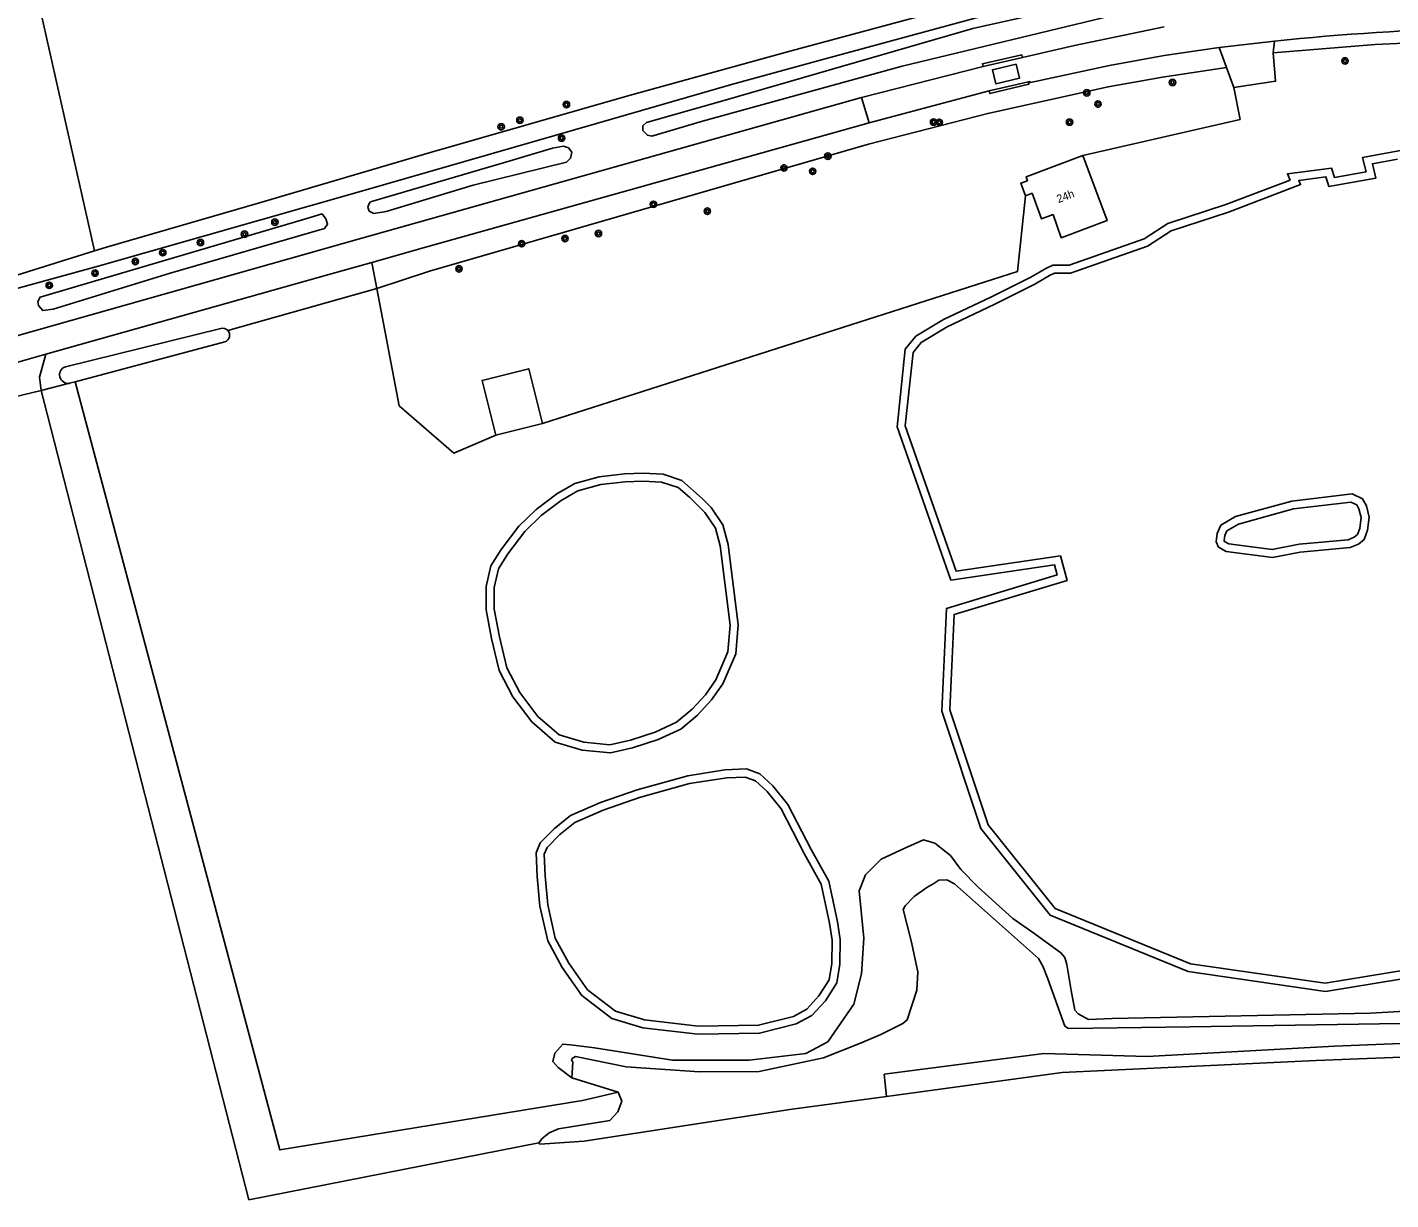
# Model space of a CAD drawing. Extents: x 140000 to 143000, y 403500 to 406000.
# Drawn here: x 140748.3 to 140918.6, y 405605.9 to 405752.4 of the extents above; entities that cross this region are included whole.
import ezdxf

# ---------------------------------------------------------------- set-up
doc = ezdxf.new("R2010")
doc.units = 0
for name, color, linetype in [('gg-afsc-erfafscheiding', 7, 'Continuous'), ('gg-afsc-hekwerk', 7, 'Continuous'), ('gg-anno-huisnummerreeks BGT', 7, 'Continuous'), ('gg-bbg-bijgebouw', 7, 'Continuous'), ('gg-bbg-hoofdgebouw', 7, 'Continuous'), ('gg-knt-bronhoudergrens', 7, 'Continuous'), ('gg-knt-verharding', 7, 'Continuous'), ('gg-kntw-bovenkant insteek waterloop', 7, 'Continuous'), ('gg-kntw-waterlijn', 7, 'Continuous'), ('gt-grn-groengrens', 7, 'Continuous'), ('gt-grn-weggrens', 7, 'Continuous'), ('gt-symb-boom', 7, 'Continuous'), ('gx-grn-maaiveld', 7, 'Continuous')]:
    doc.layers.add(name, color=color, linetype=linetype)

# ---------------------------------------------------------------- blocks, each defined once
blk = doc.blocks.new('gt0-BOOM')
at = {"layer": 'gt-symb-boom'}
for radius in [0.4, 0.2]:
    blk.add_circle((0, 0), radius, dxfattribs=at)

msp = doc.modelspace()

# ---------------------------------------------------------------- linework, layer by layer
at = {"layer": 'gg-afsc-erfafscheiding'}
for p, q in [((140898.11, 405747.36), (140899.02, 405744.87)), ((140773.36, 405714.5), (140791.97, 405719.76)), ((140753.57, 405707.91), (140750.03, 405706.99))]:
    msp.add_line(p, q, dxfattribs=at)
for points in [[(140903.95, 405749.17), (140916.68, 405750.25), (140929.42, 405750.83), (140937.49, 405750.86), (140945.57, 405750.7), (140967.99, 405749.55)], [(140903.95, 405749.17), (140904.26, 405745.65), (140899.02, 405744.87)], [(140791.97, 405719.76), (140798.55, 405721.93), (140853.39, 405737.8), (140868.3, 405741.63), (140883.33, 405744.95), (140890.12, 405746.17), (140898.11, 405747.36)]]:
    msp.add_lwpolyline(points, dxfattribs=at)
at = {"layer": 'gg-afsc-hekwerk'}
for p, q in [((140899.02, 405744.87), (140904.26, 405745.65)), ((140744.17, 405705.61), (140750.03, 405706.99))]:
    msp.add_line(p, q, dxfattribs=at)
at = {"layer": 'gg-bbg-bijgebouw'}
msp.add_line((140812.66, 405702.9), (140806.85, 405701.44), dxfattribs=at)
msp.add_lwpolyline([(140812.66, 405702.9), (140810.95, 405709.73), (140805.13, 405708.27), (140806.85, 405701.44)], dxfattribs=at)
at = {"layer": 'gg-bbg-hoofdgebouw'}
for points in [[(140880.18, 405736.37), (140873.08, 405733.69), (140873.25, 405733.21), (140872.42, 405732.9), (140873, 405731.33)], [(140880.18, 405736.37), (140883.21, 405728.24), (140877.47, 405726.09), (140876.45, 405728.99), (140875.01, 405728.46), (140873.83, 405731.64), (140873, 405731.33)]]:
    msp.add_lwpolyline(points, dxfattribs=at)
at = {"layer": 'gg-knt-bronhoudergrens'}
msp.add_lwpolyline([(140812.22, 405613.04), (140775.99, 405605.91), (140750.03, 405706.99)], dxfattribs=at)
at = {"layer": 'gg-knt-verharding'}
for p, q in [((140897.2, 405749.84), (140904.12, 405750.65)), ((140852.52, 405743.6), (140867.73, 405747.49)), ((140872.62, 405748.62), (140867.73, 405747.49)), ((140853.49, 405740.45), (140868.48, 405744.44)), ((140873.39, 405745.58), (140868.48, 405744.44)), ((140756.71, 405724.44), (140746.98, 405721.42)), ((140742.64, 405709.27), (140750.64, 405711.53))]:
    msp.add_line(p, q, dxfattribs=at)
for points in [[(140890.29, 405759.48), (140882.6, 405757.58), (140866.55, 405753.48), (140847.52, 405748.31), (140836.27, 405745.24), (140819.42, 405740.37), (140790.35, 405731.99), (140757.15, 405722.52), (140745.35, 405719.31)], [(140756.71, 405724.44), (140758.21, 405724.91), (140777.32, 405730.44), (140798.53, 405736.71), (140823.5, 405743.88), (140843.73, 405749.44), (140865.28, 405755.22), (140880.55, 405759.17), (140884.02, 405760.03)], [(140872.62, 405748.62), (140879.12, 405750.09), (140890.35, 405752.42)], [(140883.51, 405747.61), (140890.33, 405748.84), (140897.2, 405749.84)], [(140867.73, 405747.49), (140867.64, 405747.82), (140872.56, 405748.92), (140872.62, 405748.62)], [(140871.84, 405747.77), (140872.25, 405746.02), (140869.3, 405745.32), (140868.88, 405747.08), (140871.84, 405747.77)], [(140873.39, 405745.58), (140873.54, 405745.6), (140873.64, 405745.5), (140883.51, 405747.61)], [(140868.48, 405744.44), (140868.56, 405744.1), (140873.43, 405745.26), (140873.39, 405745.58)], [(140852.52, 405743.6), (140790.09, 405726.03), (140690.31, 405697.8), (140635.06, 405682.36)], [(140791.34, 405723.01), (140798.24, 405724.95), (140853.49, 405740.45)], [(140750.64, 405711.53), (140785.96, 405721.5), (140791.34, 405723.01)]]:
    msp.add_lwpolyline(points, dxfattribs=at)
msp.add_arc((140938, 405427.39), 325.03, 91.4688, 95.9819, dxfattribs=at)
at = {"layer": 'gg-kntw-bovenkant insteek waterloop'}
for p, q in [((140772.47, 405714.74), (140753.07, 405709.98)), ((140772.97, 405713.09), (140754.3, 405708.1)), ((140754.3, 405708.1), (140753.57, 405707.91))]:
    msp.add_line(p, q, dxfattribs=at)
for points in [[(140835.48, 405743.29), (140825.67, 405740.49), (140825.19, 405740.07), (140825.22, 405739.47), (140825.78, 405738.9), (140826.32, 405738.8), (140832.64, 405740.66), (140857.6, 405747.52), (140883.88, 405753.86), (140884.33, 405754.3), (140884.27, 405754.94), (140884.05, 405755.51), (140883.49, 405755.74), (140883.08, 405755.97), (140866.43, 405752.25), (140835.48, 405743.29)], [(140791, 405730.38), (140790.86, 405729.91), (140791, 405729.42), (140791.58, 405729.1), (140793.14, 405729.36), (140803.99, 405732.65), (140815.69, 405735.54), (140816.18, 405736.02), (140816.34, 405736.8), (140815.9, 405737.33), (140815.3, 405737.53), (140813.93, 405737.3), (140808.62, 405735.68), (140791.2, 405730.58), (140791, 405730.38)], [(140920.32, 405737.08), (140915.13, 405736.13), (140915.56, 405734.33), (140911.61, 405733.62), (140911.24, 405734.8), (140905.74, 405734.08), (140906.06, 405733.3), (140898.04, 405730.23), (140890.79, 405727.85), (140887.82, 405725.95), (140878.45, 405722.65), (140876.43, 405722.65), (140875.55, 405722.25), (140873.7, 405721.16), (140868.76, 405718.69), (140862.77, 405715.87), (140859.3, 405713.79), (140857.99, 405712.16), (140856.98, 405702.48), (140863.68, 405683.33), (140876.65, 405685.22), (140876.99, 405683.96), (140863.13, 405679.78), (140862.56, 405666.96), (140867.45, 405652.27), (140876.08, 405641.47), (140893.35, 405634.41), (140910.48, 405631.94), (140938.86, 405636.61)], [(140749.63, 405718.14), (140749.71, 405717.64), (140750.23, 405716.99), (140751.53, 405717.18), (140766.17, 405721.68), (140785.45, 405727.23), (140785.83, 405727.79), (140785.61, 405728.46), (140785.13, 405729.07), (140783.21, 405728.49), (140749.9, 405718.67), (140749.63, 405718.14)], [(140827.73, 405696.54), (140825.23, 405696.7), (140822.91, 405696.59), (140819.76, 405696.24), (140816.7, 405695.4), (140814.46, 405694.09), (140811.87, 405692.14), (140809.7, 405690.07), (140807.51, 405687.16), (140806.23, 405685.1), (140805.65, 405682.51), (140805.65, 405679.61), (140806.3, 405676.04), (140807.26, 405672.02), (140808.97, 405668.74), (140811.33, 405665.6), (140814.27, 405663.09), (140817.64, 405662.08), (140821.15, 405661.75), (140823.91, 405662.36), (140827.12, 405663.39), (140829.97, 405664.71), (140832.05, 405666.46), (140833.8, 405668.35), (140835.21, 405670.37), (140836.82, 405674.12), (140837.11, 405677.72), (140835.85, 405687.78), (140835.22, 405690.22), (140833.74, 405692.41), (140832.61, 405693.52), (140830.09, 405695.78), (140827.73, 405696.54)], [(140914.49, 405689), (140914.77, 405689.78), (140914.94, 405691.13), (140914.67, 405692.23), (140914.4, 405692.72), (140913.67, 405693.06), (140906.48, 405692.22), (140899.63, 405690.32), (140898.18, 405689.47), (140897.92, 405688.89), (140897.84, 405688.26), (140897.89, 405688.14), (140898.42, 405687.85), (140903.82, 405687.15), (140907.19, 405687.81), (140913.33, 405688.36), (140914.08, 405688.67), (140914.49, 405689)], [(140824.49, 405657.11), (140819.91, 405655.53), (140816.19, 405653.92), (140814.17, 405652.27), (140812.39, 405650.49), (140811.89, 405649.25), (140812.01, 405646.31), (140812.33, 405642.6), (140813.32, 405638.24), (140815.11, 405634.92), (140817.57, 405631.44), (140821.35, 405628.54), (140825.21, 405627.39), (140832.08, 405626.59), (140839.8, 405626.72), (140844.38, 405627.87), (140846.33, 405628.93), (140848.01, 405630.77), (140849.43, 405633.02), (140849.82, 405635.33), (140849.86, 405638.42), (140849.51, 405640.65), (140848.45, 405645.71), (140846.24, 405649.66), (140843.33, 405655.3), (140841.46, 405657.61), (140839.82, 405659.13), (140838.14, 405659.73), (140835.45, 405659.61), (140830.83, 405658.89), (140824.49, 405657.11)]]:
    msp.add_lwpolyline(points, dxfattribs=at)
for centre, radius, start, end in [((140772.72, 405713.91), 0.866, 42.4261, 106.5057), ((140772.72, 405713.92), 0.866, 287.3084, 42.374), ((140753.41, 405708.96), 1.07, 108.429, 278.6776)]:
    msp.add_arc(centre, radius, start, end, dxfattribs=at)
at = {"layer": 'gg-kntw-waterlijn'}
for points in [[(140919.49, 405735.91), (140916.35, 405735.33), (140916.78, 405733.53), (140910.92, 405732.48), (140910.54, 405733.7), (140907.16, 405733.26), (140907.38, 405732.73), (140898.37, 405729.28), (140891.22, 405726.94), (140888.26, 405725.05), (140878.62, 405721.65), (140876.65, 405721.65), (140876.01, 405721.36), (140874.18, 405720.28), (140869.2, 405717.79), (140863.24, 405714.98), (140859.97, 405713.02), (140858.96, 405711.76), (140858, 405702.6), (140864.35, 405684.44), (140877.38, 405686.34), (140878.21, 405683.28), (140864.1, 405679.03), (140863.57, 405667.1), (140868.34, 405652.75), (140876.7, 405642.3), (140893.62, 405635.38), (140910.47, 405632.95), (140938.38, 405637.54)], [(140827.54, 405695.55), (140825.22, 405695.69), (140822.99, 405695.59), (140819.95, 405695.26), (140817.09, 405694.47), (140815.01, 405693.26), (140812.52, 405691.38), (140810.45, 405689.4), (140808.33, 405686.6), (140807.17, 405684.72), (140806.65, 405682.4), (140806.65, 405679.7), (140807.28, 405676.24), (140808.21, 405672.37), (140809.82, 405669.28), (140812.07, 405666.29), (140814.75, 405663.99), (140817.84, 405663.07), (140821.09, 405662.76), (140823.65, 405663.33), (140826.75, 405664.32), (140829.43, 405665.56), (140831.36, 405667.18), (140833.02, 405668.98), (140834.33, 405670.86), (140835.84, 405674.36), (140836.11, 405677.7), (140834.86, 405687.59), (140834.29, 405689.81), (140832.97, 405691.77), (140831.02, 405693.69), (140829.6, 405694.89), (140827.54, 405695.55)], [(140903.86, 405686.13), (140898.09, 405686.88), (140897.11, 405687.44), (140896.82, 405688.11), (140896.94, 405689.16), (140897.4, 405690.17), (140899.24, 405691.25), (140906.29, 405693.2), (140913.83, 405694.08), (140915.12, 405693.49), (140915.61, 405692.6), (140915.95, 405691.19), (140915.74, 405689.54), (140915.34, 405688.4), (140914.6, 405687.8), (140913.56, 405687.38), (140907.33, 405686.82), (140903.86, 405686.13)], [(140824.79, 405656.16), (140820.27, 405654.6), (140816.71, 405653.05), (140814.84, 405651.52), (140813.24, 405649.93), (140812.9, 405649.07), (140813.01, 405646.37), (140813.32, 405642.75), (140814.26, 405638.6), (140815.96, 405635.45), (140818.3, 405632.14), (140821.81, 405629.45), (140825.41, 405628.37), (140832.13, 405627.59), (140839.67, 405627.72), (140844.01, 405628.81), (140845.71, 405629.73), (140847.21, 405631.38), (140848.47, 405633.38), (140848.82, 405635.42), (140848.86, 405638.34), (140848.53, 405640.47), (140847.5, 405645.35), (140845.36, 405649.18), (140842.49, 405654.75), (140840.73, 405656.93), (140839.29, 405658.26), (140837.98, 405658.72), (140835.7, 405658.64), (140831.04, 405657.91), (140824.79, 405656.16)]]:
    msp.add_lwpolyline(points, dxfattribs=at)
at = {"layer": 'gt-grn-groengrens'}
for p, q in [((140744.17, 405705.61), (140750.03, 405706.99)), ((140816.47, 405623.11), (140816.28, 405623.37)), ((140816.47, 405623.11), (140816.33, 405621.16)), ((140855.65, 405618.83), (140855.37, 405621.62)), ((140816.33, 405621.16), (140822.14, 405619.34))]:
    msp.add_line(p, q, dxfattribs=at)
for points in [[(140880.18, 405736.37), (140899.82, 405740.88), (140899.02, 405744.87)], [(140812.66, 405702.9), (140872.01, 405721.88), (140873, 405731.33)], [(140791.97, 405719.76), (140794.75, 405705.1), (140801.58, 405699.16), (140806.85, 405701.44)], [(140822.14, 405619.34), (140817.68, 405618.32), (140779.84, 405612.15), (140754.3, 405708.1)], [(140941.99, 405630.73), (140916.12, 405629.24), (140883.86, 405628.54), (140880.88, 405628.45), (140879.59, 405629.12), (140879.19, 405629.58), (140878.7, 405632.05), (140878.18, 405635.28), (140877.91, 405636.16), (140877.43, 405636.77), (140874.05, 405639.21), (140871.43, 405641.03), (140867.1, 405644.98), (140864.95, 405647.18), (140863.64, 405648.9), (140861.68, 405650.46), (140860.26, 405650.86), (140857.92, 405649.84), (140854.98, 405648.45), (140853.04, 405646.49), (140852.23, 405644.51), (140852.82, 405638.59), (140852.52, 405634.12), (140851.57, 405630.34), (140848.32, 405625.66), (140845.57, 405624.2), (140838.47, 405623.35), (140828.9, 405623.34), (140819.15, 405624.91), (140816.18, 405625.27), (140815.2, 405625.35), (140814.23, 405624.22), (140813.96, 405623.18), (140814.64, 405622.44), (140816.33, 405621.16)], [(140816.28, 405623.37), (140816.38, 405623.54), (140816.79, 405623.8), (140823.13, 405622.5), (140832.29, 405621.88), (140839.73, 405621.95), (140847.77, 405623.65), (140852.4, 405625.46), (140854.95, 405626.57), (140857.68, 405627.94), (140858.23, 405628.37), (140859.44, 405632.1), (140859.57, 405634.4), (140858.75, 405638.24), (140857.75, 405642.18), (140857.96, 405642.61), (140859.12, 405643.78), (140860.69, 405644.94), (140861.56, 405645.42), (140862.19, 405645.84), (140863.2, 405645.86), (140864.15, 405645.38), (140874.64, 405636.03), (140875.19, 405635.08), (140875.8, 405633.5), (140877.92, 405627.61), (140878.4, 405627.3), (140893.57, 405627.5), (140922.49, 405627.98)], [(140942.66, 405626.35), (140911.61, 405625.1), (140888.2, 405623.82), (140875.29, 405624.19), (140855.37, 405621.62)], [(140855.65, 405618.83), (140877.6, 405621.82), (140909.32, 405623.31), (140941.25, 405624.57), (140945.98, 405624.81)], [(140822.14, 405619.34), (140822.59, 405618.23), (140822.07, 405616.91), (140821.08, 405615.8), (140814.66, 405614.79), (140813.49, 405614.28), (140812.62, 405613.58), (140812.22, 405613.04)], [(140812.22, 405613.04), (140812.35, 405612.87), (140817.86, 405613.21), (140843.57, 405617.18), (140855.65, 405618.83)]]:
    msp.add_lwpolyline(points, dxfattribs=at)
at = {"layer": 'gt-grn-weggrens'}
for p, q in [((140897.2, 405749.84), (140898.11, 405747.36)), ((140904.12, 405750.65), (140903.95, 405749.17)), ((140852.52, 405743.6), (140853.49, 405740.45)), ((140791.34, 405723.01), (140791.97, 405719.76))]:
    msp.add_line(p, q, dxfattribs=at)
msp.add_lwpolyline([(140750.64, 405711.53), (140749.85, 405708.69), (140750.03, 405706.99)], dxfattribs=at)
at = {"layer": 'gx-grn-maaiveld'}
msp.add_lwpolyline([(140756.71, 405724.44), (140739.42, 405801.12), (140716.31, 405907.8)], dxfattribs=at)

# ---------------------------------------------------------------- block references
at = {"layer": 'gt-symb-boom'}
for p in [(140912.93, 405748.18), (140891.38, 405745.49), (140880.67, 405744.19), (140815.66, 405742.73), (140882.07, 405742.79), (140809.85, 405740.77), (140861.53, 405740.54), (140862.24, 405740.51), (140878.52, 405740.52), (140807.51, 405739.96), (140815.05, 405738.54), (140848.33, 405736.28), (140842.84, 405734.81), (140846.42, 405734.39), (140826.53, 405730.27), (140833.27, 405729.41), (140779.24, 405728.04), (140769.94, 405725.49), (140775.44, 405726.54), (140810.07, 405725.35), (140815.48, 405725.99), (140819.66, 405726.62), (140765.23, 405724.22), (140756.77, 405721.67), (140761.8, 405723.12), (140802.24, 405722.21), (140751.05, 405720.14)]:
    msp.add_blockref('gt0-BOOM', p, dxfattribs=at)

# ---------------------------------------------------------------- texts
at = {"layer": 'gg-anno-huisnummerreeks BGT'}
msp.add_text('24h', height=1, rotation=20.7, dxfattribs=at).set_placement((140877.13, 405730.41))

doc.saveas('drawing.dxf')
